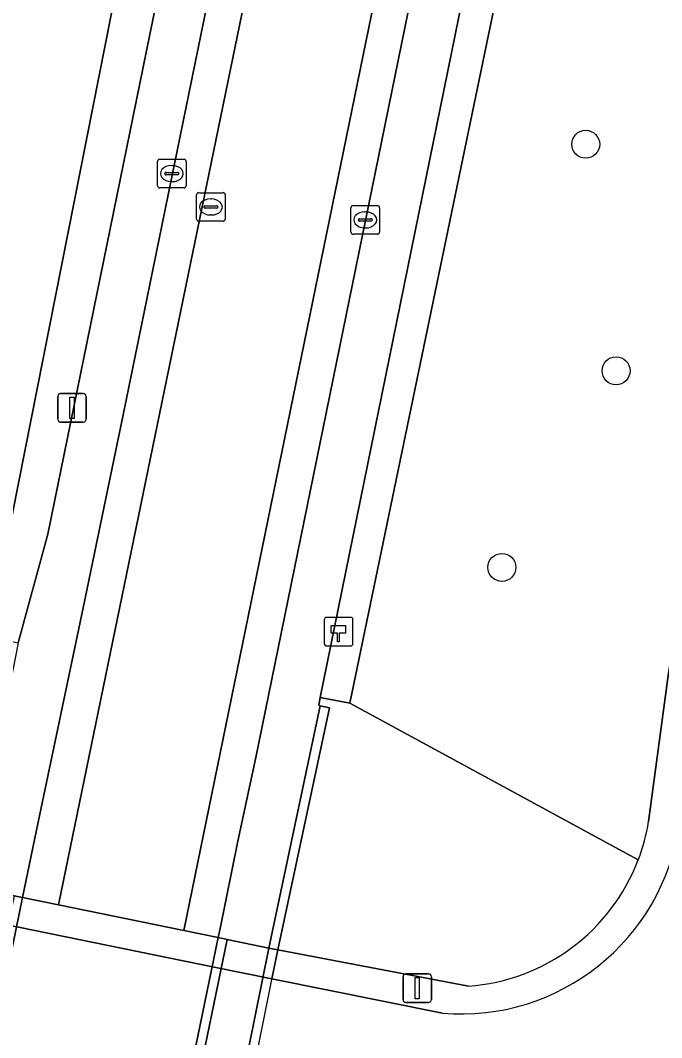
# Model space of a CAD drawing. Extents: x 157692 to 159674, y 381452 to 383291.
# Drawn here: x 158677.26 to 158699.69, y 382888.9 to 382924.46 of the extents above; entities that cross this region are included whole.
import ezdxf

# ---------------------------------------------------------------- set-up
doc = ezdxf.new("R2010")
doc.units = 0
for name, color, linetype in [('IMGEO_Boom', 7, 'Continuous'), ('IMGEO_Dek', 7, 'Continuous'), ('IMGEO_Groenvoorziening', 7, 'Continuous'), ('IMGEO_Hectometerpaal', 7, 'Continuous'), ('IMGEO_Kolk', 7, 'Continuous'), ('IMGEO_Lichtmast', 7, 'Continuous'), ('IMGEO_Rijbaan_lokaal_gesloten', 7, 'Continuous'), ('IMGEO_Rijbaan_lokaal_open', 7, 'Continuous'), ('IMGEO_Rioolput', 7, 'Continuous'), ('IMGEO_Terreindeel_gesloten', 7, 'Continuous'), ('IMGEO_Voetpad_gesloten', 7, 'Continuous'), ('IMGEO_Voetpad_open', 7, 'Continuous')]:
    doc.layers.add(name, color=color, linetype=linetype)

msp = doc.modelspace()

# ---------------------------------------------------------------- linework, layer by layer
at = {"layer": 'IMGEO_Boom'}
for centre in [(158697.032, 382920.132), (158698.094, 382912.212), (158694.099, 382905.337)]:
    msp.add_circle(centre, 0.489, dxfattribs=at)
at = {"layer": 'IMGEO_Dek'}
msp.add_lwpolyline([(158676.832, 382845.651), (158679.771, 382860.062), (158683.032, 382875.928), (158686.268, 382891.965), (158685.945, 382892.031), (158684.486, 382892.33), (158684.174, 382892.394), (158682.977, 382892.64), (158678.587, 382893.54), (158677.336, 382893.796), (158677.045, 382893.855), (158675.507, 382894.17), (158675.184, 382894.237), (158674.978, 382893.182), (158671.416, 382875.674), (158666.485, 382851.427)], dxfattribs=at)
at = {"layer": 'IMGEO_Groenvoorziening'}
for points in [[(158694.69, 382996.555), (158689.06, 382967.272), (158684.332, 382944.342), (158676.106, 382902.863), (158676.837, 382902.686), (158676.853, 382902.765), (158677.177, 382902.702), (158678.219, 382906.497), (158698.326, 383004.991)], [(158708.322, 383001.817), (158708.115, 383000.796), (158705.906, 382981.973), (158697.58, 382943.015), (158688.778, 382900.594), (158698.871, 382895.118)], [(158699.231, 382896.451), (158699.925, 382901.64), (158701.226, 382909.076), (158709.153, 382954.397), (158708.165, 382955.781), (158710.342, 382968.089), (158711.711, 382969.025), (158711.872, 382969.135), (158712.191, 382971.258), (158717.061, 382998.629)], [(158688.778, 382900.594), (158687.741, 382900.788), (158687.693, 382900.519), (158687.749, 382900.5), (158688.072, 382900.431), (158686.268, 382891.965), (158692.931, 382890.696)], [(158698.871, 382895.118), (158688.778, 382900.594)]]:
    msp.add_lwpolyline(points, dxfattribs=at)
for points in [[(158707.628, 382998.398), (158687.741, 382900.788), (158688.778, 382900.594), (158697.58, 382943.015), (158705.906, 382981.973), (158708.115, 383000.796)], [(158676.106, 382902.863), (158684.332, 382944.342), (158689.06, 382967.272), (158694.69, 382996.555), (158688.926, 382991.603), (158678.389, 382947.508), (158675.914, 382940.862), (158671.679, 382930.067), (158666.06, 382905.294)]]:
    msp.add_lwpolyline(points, close=True, dxfattribs=at)
for centre, radius, start, end in [((158692.316, 382897.604), 7.011, 339.2355, 350.5381), ((158692.422, 382897.58), 6.903, 274.2287, 339.1026)]:
    msp.add_arc(centre, radius, start, end, dxfattribs=at)
at = {"layer": 'IMGEO_Hectometerpaal'}
for p, q in [((158687.888, 382903.508), (158687.888, 382902.667)), ((158687.888, 382903.508), (158687.888, 382902.667)), ((158688.804, 382903.592), (158687.963, 382903.592)), ((158688.804, 382903.592), (158687.963, 382903.592)), ((158688.888, 382902.676), (158688.888, 382903.517)), ((158688.888, 382902.676), (158688.888, 382903.517)), ((158687.972, 382902.592), (158688.813, 382902.592)), ((158687.972, 382902.592), (158688.813, 382902.592))]:
    msp.add_line(p, q, dxfattribs=at)
msp.add_lwpolyline([(158688.413, 382902.736), (158688.353, 382902.736), (158688.353, 382903.041), (158688.133, 382903.041), (158688.133, 382903.31), (158688.633, 382903.31), (158688.633, 382903.041), (158688.413, 382903.041), (158688.413, 382902.736)], dxfattribs=at)
for centre, start, end in [((158687.966, 382903.514), 92.4484, 184.2845), ((158687.966, 382903.514), 92.4484, 184.2845), ((158688.81, 382903.514), 2.4484, 94.2845), ((158688.81, 382903.514), 2.4484, 94.2845), ((158687.966, 382902.67), 182.4484, 274.2845), ((158687.966, 382902.67), 182.4484, 274.2845), ((158688.81, 382902.67), 272.4484, 4.2845), ((158688.81, 382902.67), 272.4484, 4.2845)]:
    msp.add_arc(centre, 0.0779, start, end, dxfattribs=at)
at = {"layer": 'IMGEO_Kolk'}
for p, q in [((158682.055, 382918.68), (158682.055, 382919.532)), ((158682.13, 382919.606), (158682.982, 382919.606)), ((158682.543, 382919.386), (158682.568, 382919.386)), ((158683.056, 382919.532), (158683.056, 382918.68)), ((158682.314, 382919.1), (158682.314, 382919.112)), ((158682.752, 382919.063), (158682.354, 382919.063)), ((158682.357, 382919.149), (158682.755, 382919.149)), ((158682.798, 382919.112), (158682.798, 382919.1)), ((158682.566, 382918.826), (158682.541, 382918.826)), ((158682.982, 382918.606), (158682.13, 382918.606)), ((158688.896, 382917.986), (158689.748, 382917.986)), ((158688.821, 382917.06), (158688.821, 382917.912)), ((158689.309, 382917.766), (158689.334, 382917.766)), ((158689.822, 382917.912), (158689.822, 382917.06)), ((158689.08, 382917.48), (158689.08, 382917.492)), ((158689.518, 382917.443), (158689.12, 382917.443)), ((158689.123, 382917.529), (158689.521, 382917.529)), ((158689.564, 382917.492), (158689.564, 382917.48)), ((158689.748, 382916.986), (158688.896, 382916.986)), ((158689.332, 382917.206), (158689.307, 382917.206))]:
    msp.add_line(p, q, dxfattribs=at)
for points in [[(158682.055, 382918.68), (158682.055, 382919.532)], [(158682.13, 382919.606), (158682.982, 382919.606)], [(158683.056, 382919.532), (158683.056, 382918.68)], [(158682.982, 382918.606), (158682.13, 382918.606)], [(158688.896, 382917.986), (158689.748, 382917.986)], [(158688.821, 382917.06), (158688.821, 382917.912)], [(158689.822, 382917.912), (158689.822, 382917.06)], [(158689.748, 382916.986), (158688.896, 382916.986)]]:
    msp.add_lwpolyline(points, dxfattribs=at)
for centre, radius, start, end in [((158682.132, 382919.53), 0.0765, 91.552, 178.448), ((158682.132, 382919.53), 0.0765, 91.552, 178.448), ((158682.98, 382919.53), 0.0765, 1.552, 88.448), ((158682.98, 382919.53), 0.0765, 1.552, 88.448), ((158682.354, 382919.109), 0.0403, 85.8775, 175.7526), ((158682.351, 382919.099), 0.0366, 178.938, 274.7102), ((158682.755, 382919.106), 0.043, 264.8664, 352.4533), ((158682.759, 382919.111), 0.0386, 1.7309, 96.639), ((158682.132, 382918.682), 0.0765, 181.552, 268.448), ((158682.132, 382918.682), 0.0765, 181.552, 268.448), ((158682.98, 382918.682), 0.0765, 271.552, 358.448), ((158682.98, 382918.682), 0.0765, 271.552, 358.448), ((158688.898, 382917.91), 0.0765, 91.552, 178.448), ((158688.898, 382917.91), 0.0765, 91.552, 178.448), ((158689.746, 382917.91), 0.0765, 1.552, 88.448), ((158689.746, 382917.91), 0.0765, 1.552, 88.448), ((158689.12, 382917.489), 0.0403, 85.8775, 175.7526), ((158689.117, 382917.479), 0.0366, 178.938, 274.7102), ((158689.521, 382917.486), 0.043, 264.8664, 352.4533), ((158689.525, 382917.491), 0.0386, 1.7309, 96.639), ((158688.898, 382917.062), 0.0765, 181.552, 268.448), ((158688.898, 382917.062), 0.0765, 181.552, 268.448), ((158689.746, 382917.062), 0.0765, 271.552, 358.448), ((158689.746, 382917.062), 0.0765, 271.552, 358.448)]:
    msp.add_arc(centre, radius, start, end, dxfattribs=at)
for centre, major_axis, ratio, start_param, end_param in [((158682.542, 382919.106), (-0.387, 0.002), 0.722429, 4.712389, 7.853982), ((158682.567, 382919.106), (-0.39, 0.002), 0.717154, 1.570796, 4.712389), ((158689.308, 382917.486), (-0.387, 0.002), 0.722429, 4.712389, 7.853982), ((158689.333, 382917.486), (-0.39, 0.002), 0.717154, 1.570796, 4.712389)]:
    msp.add_ellipse(centre, major_axis=major_axis, ratio=ratio, start_param=start_param, end_param=end_param, dxfattribs=at)
at = {"layer": 'IMGEO_Lichtmast'}
for p, q in [((158678.567, 382910.518), (158678.567, 382911.318)), ((158678.567, 382911.318), (158678.567, 382910.518)), ((158678.667, 382911.418), (158679.457, 382911.418)), ((158679.457, 382911.418), (158678.667, 382911.418)), ((158679.557, 382911.318), (158679.557, 382910.518)), ((158679.557, 382910.518), (158679.557, 382911.318)), ((158679.457, 382910.418), (158678.667, 382910.418)), ((158678.667, 382910.418), (158679.457, 382910.418)), ((158690.642, 382890.228), (158690.642, 382891.028)), ((158690.642, 382891.028), (158690.642, 382890.228)), ((158690.742, 382891.128), (158691.532, 382891.128)), ((158691.532, 382891.128), (158690.742, 382891.128)), ((158691.632, 382891.028), (158691.632, 382890.228)), ((158691.632, 382890.228), (158691.632, 382891.028)), ((158691.532, 382890.128), (158690.742, 382890.128)), ((158690.742, 382890.128), (158691.532, 382890.128))]:
    msp.add_line(p, q, dxfattribs=at)
for points in [[(158678.987, 382911.293), (158679.137, 382911.293), (158679.137, 382910.543), (158678.987, 382910.543), (158678.987, 382911.293)], [(158691.062, 382891.003), (158691.212, 382891.003), (158691.212, 382890.253), (158691.062, 382890.253), (158691.062, 382891.003)]]:
    msp.add_lwpolyline(points, dxfattribs=at)
for centre, start, end in [((158678.667, 382911.318), 90, 180), ((158678.667, 382911.318), 90, 180), ((158679.457, 382911.318), 0, 90), ((158679.457, 382911.318), 360, 90), ((158678.667, 382910.518), 180, 270), ((158678.667, 382910.518), 180, 270), ((158679.457, 382910.518), 270, 0), ((158679.457, 382910.518), 270, 0), ((158690.742, 382891.028), 90, 180), ((158690.742, 382891.028), 90, 180), ((158691.532, 382891.028), 0, 90), ((158691.532, 382891.028), 360, 90), ((158690.742, 382890.228), 180, 270), ((158690.742, 382890.228), 180, 270), ((158691.532, 382890.228), 270, 0), ((158691.532, 382890.228), 270, 0)]:
    msp.add_arc(centre, 0.1, start, end, dxfattribs=at)
at = {"layer": 'IMGEO_Rijbaan_lokaal_gesloten'}
for points in [[(158705.802, 383004.036), (158706.054, 383005.039), (158706.418, 383005.949), (158706.899, 383006.795), (158707.374, 383007.442), (158708.519, 383008.547), (158709.089, 383008.952), (158710.079, 383009.49), (158699.904, 383011.526), (158700.71, 383010.547), (158701.453, 383009.102), (158701.634, 383008.527), (158701.829, 383007.344), (158701.798, 383006.22), (158678.587, 382893.54), (158682.977, 382892.64)], [(158677.336, 382893.796), (158677.045, 382893.855), (158675.906, 382888.442), (158672.923, 382873.78), (158668.896, 382853.957), (158663.54, 382827.809), (158660.414, 382812.619), (158660.685, 382812.564), (158662.679, 382822.068), (158665.394, 382835.301), (158670.884, 382862.21), (158674.94, 382882.14)], [(158684.174, 382892.394), (158682.977, 382892.64), (158678.587, 382893.54), (158677.336, 382893.796), (158674.94, 382882.14), (158670.884, 382862.21), (158665.394, 382835.301), (158662.679, 382822.068), (158660.685, 382812.564), (158667.541, 382811.159), (158667.627, 382811.546), (158670.686, 382826.406), (158672.478, 382835.196), (158677.666, 382860.555), (158681.506, 382879.446)], [(158684.486, 382892.33), (158684.174, 382892.394), (158681.506, 382879.446), (158677.666, 382860.555), (158672.478, 382835.196), (158670.686, 382826.406), (158667.627, 382811.546), (158667.541, 382811.159), (158667.856, 382811.094), (158670.599, 382824.354), (158674.822, 382844.982), (158678.259, 382861.882), (158681.413, 382877.406)]]:
    msp.add_lwpolyline(points, close=True, dxfattribs=at)
for points in [[(158713.867, 383008.733), (158710.079, 383009.49), (158709.089, 383008.952), (158708.519, 383008.547), (158707.374, 383007.442), (158706.899, 383006.795), (158706.418, 383005.949), (158706.054, 383005.039), (158705.802, 383004.036), (158682.977, 382892.64), (158684.174, 382892.394), (158684.241, 382892.717), (158684.865, 382895.763), (158685.492, 382898.695), (158687.514, 382908.568), (158705.861, 382998.42)], [(158700.211, 383005.396), (158699.663, 383002.787), (158699.288, 383001.294), (158696.094, 382985.31), (158691.868, 382964.744), (158687.882, 382945.045), (158680.852, 382910.676), (158679.453, 382903.919), (158677.878, 382896.431), (158677.336, 382893.796), (158678.587, 382893.54), (158701.798, 383006.22)]]:
    msp.add_lwpolyline(points, dxfattribs=at)
at = {"layer": 'IMGEO_Rijbaan_lokaal_open'}
msp.add_lwpolyline([(158692.023, 382889.751), (158686.051, 382890.948), (158684.031, 382891.36), (158677.195, 382892.758), (158675.241, 382893.157), (158674.984, 382893.214), (158674.769, 382893.261), (158672.568, 382893.744)], dxfattribs=at)
msp.add_arc((158692.667, 382897.438), 7.714, 265.2083, 351.9288, dxfattribs=at)
at = {"layer": 'IMGEO_Rioolput'}
for p, q in [((158683.42, 382917.513), (158683.42, 382918.365)), ((158683.495, 382918.439), (158684.347, 382918.439)), ((158684.421, 382918.365), (158684.421, 382917.513)), ((158683.722, 382917.982), (158684.12, 382917.982)), ((158683.908, 382918.219), (158683.933, 382918.219)), ((158683.679, 382917.933), (158683.679, 382917.945)), ((158684.117, 382917.896), (158683.719, 382917.896)), ((158683.931, 382917.659), (158683.906, 382917.659)), ((158684.163, 382917.945), (158684.163, 382917.933)), ((158684.347, 382917.439), (158683.495, 382917.439))]:
    msp.add_line(p, q, dxfattribs=at)
for points in [[(158683.42, 382917.513), (158683.42, 382918.365)], [(158683.495, 382918.439), (158684.347, 382918.439)], [(158684.421, 382918.365), (158684.421, 382917.513)], [(158684.347, 382917.439), (158683.495, 382917.439)]]:
    msp.add_lwpolyline(points, dxfattribs=at)
for centre, radius, start, end in [((158683.497, 382918.363), 0.0765, 91.552, 178.448), ((158683.497, 382918.363), 0.0765, 91.552, 178.448), ((158684.345, 382918.363), 0.0765, 1.552, 88.448), ((158684.345, 382918.363), 0.0765, 1.552, 88.448), ((158683.719, 382917.942), 0.0403, 85.8775, 175.7526), ((158684.124, 382917.944), 0.0386, 1.7309, 96.639), ((158683.716, 382917.932), 0.0366, 178.938, 274.7102), ((158684.12, 382917.939), 0.043, 264.8664, 352.4533), ((158683.497, 382917.515), 0.0765, 181.552, 268.448), ((158683.497, 382917.515), 0.0765, 181.552, 268.448), ((158684.345, 382917.515), 0.0765, 271.552, 358.448), ((158684.345, 382917.515), 0.0765, 271.552, 358.448)]:
    msp.add_arc(centre, radius, start, end, dxfattribs=at)
for centre, major_axis, ratio, start_param, end_param in [((158683.907, 382917.939), (-0.387, 0.002), 0.722429, 4.712389, 7.853982), ((158683.932, 382917.939), (-0.39, 0.002), 0.717154, 1.570796, 4.712389)]:
    msp.add_ellipse(centre, major_axis=major_axis, ratio=ratio, start_param=start_param, end_param=end_param, dxfattribs=at)
at = {"layer": 'IMGEO_Terreindeel_gesloten'}
msp.add_lwpolyline([(158682.977, 382892.64), (158678.587, 382893.54), (158677.336, 382893.796), (158677.045, 382893.855), (158675.507, 382894.17), (158675.184, 382894.237), (158675.14, 382894.011), (158674.984, 382893.214), (158675.241, 382893.157), (158677.195, 382892.758), (158684.031, 382891.36), (158686.051, 382890.948), (158686.268, 382891.965), (158685.945, 382892.031), (158684.486, 382892.33), (158684.174, 382892.394)], close=True, dxfattribs=at)
at = {"layer": 'IMGEO_Voetpad_gesloten'}
for points in [[(158687.749, 382900.5), (158685.945, 382892.031), (158686.268, 382891.965), (158688.072, 382900.431)], [(158686.268, 382891.965), (158685.945, 382892.031), (158682.709, 382875.994), (158679.448, 382860.128), (158676.509, 382845.717), (158672.674, 382826.895), (158669.792, 382812.984), (158669.344, 382810.789), (158669.567, 382810.743), (158669.667, 382810.723), (158670.115, 382812.917), (158672.997, 382826.829), (158676.832, 382845.651), (158679.771, 382860.062), (158683.032, 382875.928)]]:
    msp.add_lwpolyline(points, close=True, dxfattribs=at)
at = {"layer": 'IMGEO_Voetpad_open'}
for points in [[(158698.326, 383004.991), (158678.219, 382906.497), (158677.177, 382902.702), (158675.507, 382894.17), (158677.045, 382893.855), (158677.336, 382893.796), (158677.878, 382896.431), (158679.453, 382903.919), (158680.852, 382910.676), (158687.882, 382945.045), (158691.868, 382964.744), (158696.094, 382985.31), (158699.288, 383001.294)], [(158706.978, 383003.795), (158705.861, 382998.42), (158687.514, 382908.568), (158685.492, 382898.695), (158684.865, 382895.763), (158684.241, 382892.717), (158684.174, 382892.394), (158684.486, 382892.33), (158685.945, 382892.031), (158687.749, 382900.5), (158687.693, 382900.519), (158687.741, 382900.788), (158707.628, 382998.398), (158708.115, 383000.796), (158708.322, 383001.817)], [(158703.891, 382917.486), (158705.732, 382928.358), (158707.397, 382938.009), (158709.203, 382948.04), (158710.101, 382953.069), (158709.153, 382954.397), (158701.226, 382909.076), (158699.925, 382901.64), (158699.231, 382896.451)], [(158692.931, 382890.696), (158686.268, 382891.965), (158686.051, 382890.948), (158692.023, 382889.751)]]:
    msp.add_lwpolyline(points, dxfattribs=at)
msp.add_lwpolyline([(158685.945, 382892.031), (158684.486, 382892.33), (158681.413, 382877.406), (158678.259, 382861.882), (158674.822, 382844.982), (158670.599, 382824.354), (158667.856, 382811.094), (158669.344, 382810.789), (158669.792, 382812.984), (158672.674, 382826.895), (158676.509, 382845.717), (158679.448, 382860.128), (158682.709, 382875.994)], close=True, dxfattribs=at)
for centre, radius, start, end in [((158692.667, 382897.438), 7.714, 265.2083, 351.9288), ((158692.316, 382897.604), 7.011, 339.2355, 350.5381), ((158692.422, 382897.58), 6.903, 274.2287, 339.1026)]:
    msp.add_arc(centre, radius, start, end, dxfattribs=at)

doc.saveas('drawing.dxf')
